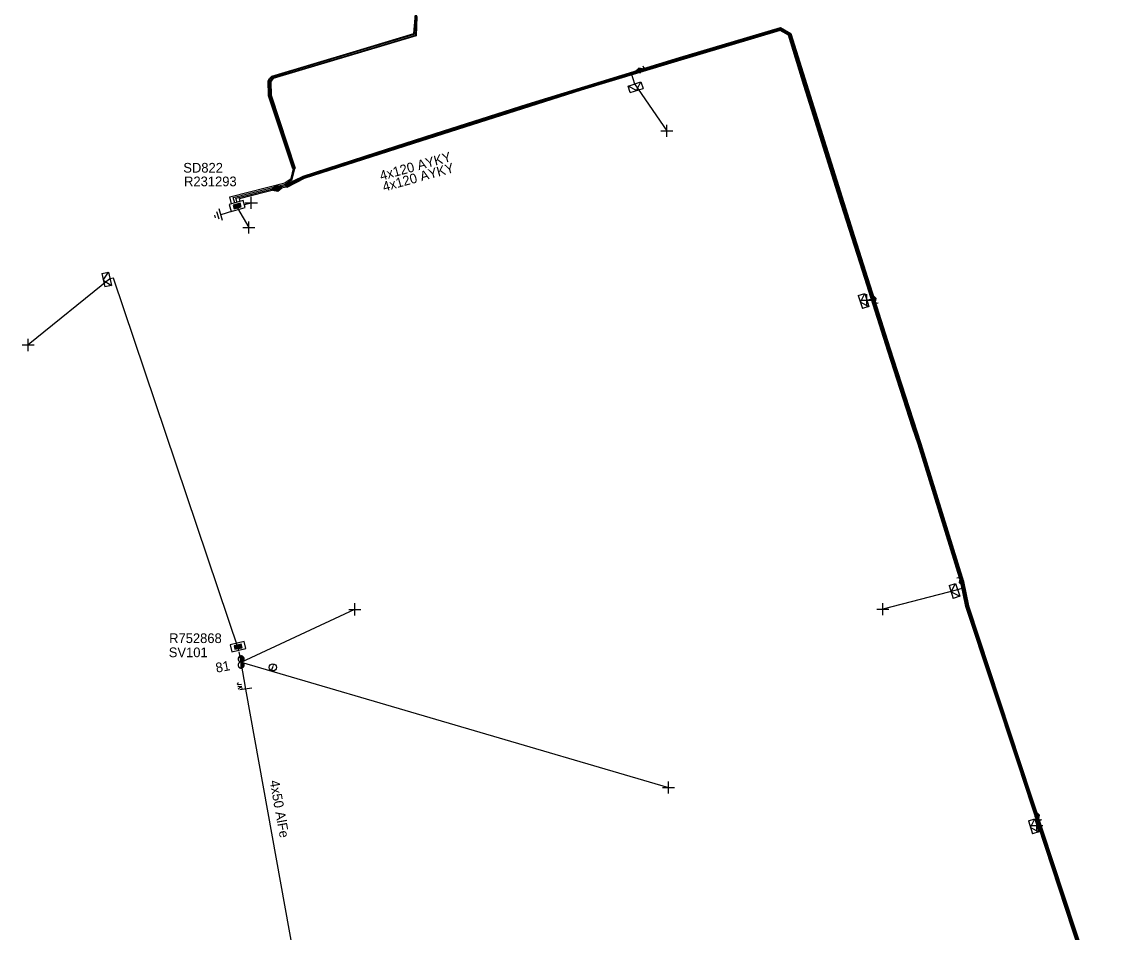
# Model space of a CAD drawing. Extents: x -544780 to -541582, y -1198995 to -1196551.
# Drawn here: x -542572.5 to -542458.9, y -1197986.1 to -1197892.1 of the extents above; entities that cross this region are included whole.
import ezdxf

# ---------------------------------------------------------------- set-up
doc = ezdxf.new("R2010")
doc.units = 0
for name, color, linetype in [('Vrstva 1', 7, 'Continuous'), ('Vrstva 10', 7, 'Continuous'), ('Vrstva 13', 7, 'Continuous'), ('Vrstva 14', 7, 'Continuous'), ('Vrstva 15', 7, 'Continuous'), ('Vrstva 18', 7, 'Continuous'), ('Vrstva 19', 7, 'Continuous'), ('Vrstva 2', 7, 'Continuous'), ('Vrstva 20', 7, 'Continuous'), ('Vrstva 28', 7, 'Continuous'), ('Vrstva 29', 7, 'Continuous'), ('Vrstva 30', 7, 'Continuous'), ('Vrstva 31', 7, 'Continuous'), ('Vrstva 34', 7, 'Continuous'), ('Vrstva 36', 7, 'Continuous'), ('Vrstva 4', 7, 'Continuous'), ('Vrstva 5', 7, 'Continuous'), ('Vrstva 52', 7, 'Continuous'), ('Vrstva 59', 7, 'Continuous'), ('Vrstva 6', 7, 'Continuous'), ('Vrstva 8', 7, 'Continuous'), ('Vrstva 9', 7, 'Continuous')]:
    doc.layers.add(name, color=color, linetype=linetype)

# ---------------------------------------------------------------- blocks, each defined once
blk = doc.blocks.new('NN450')
at = {"layer": 'Vrstva 2'}
for points in [[(0, 0), (0, 0.07), (-0.01, 0.13), (-0.03, 0.19), (-0.05, 0.25), (-0.08, 0.31), (-0.12, 0.37), (-0.16, 0.42), (-0.21, 0.46), (-0.26, 0.51), (-0.31, 0.54), (-0.37, 0.57), (-0.43, 0.59), (-0.5, 0.61), (-0.56, 0.62), (-0.63, 0.62), (-0.69, 0.62), (-0.75, 0.61), (-0.82, 0.59), (-0.88, 0.57), (-0.94, 0.54), (-0.99, 0.51), (-1.04, 0.46), (-1.09, 0.42), (-1.13, 0.37), (-1.17, 0.31), (-1.2, 0.25), (-1.22, 0.19), (-1.24, 0.13), (-1.25, 0.07), (-1.25, 0), (-1.25, -0.07), (-1.24, -0.13), (-1.22, -0.19), (-1.2, -0.25), (-1.17, -0.31), (-1.13, -0.37), (-1.09, -0.42), (-1.04, -0.46), (-0.99, -0.51), (-0.94, -0.54), (-0.88, -0.57), (-0.82, -0.59), (-0.75, -0.61), (-0.69, -0.62), (-0.62, -0.63), (-0.56, -0.62), (-0.5, -0.61), (-0.43, -0.59), (-0.37, -0.57), (-0.31, -0.54), (-0.26, -0.51), (-0.21, -0.46), (-0.16, -0.42), (-0.12, -0.37), (-0.08, -0.31), (-0.05, -0.25), (-0.03, -0.19), (-0.01, -0.13), (0, -0.07), (0, 0)], [(1.25, 0), (1.25, 0.07), (1.24, 0.13), (1.22, 0.19), (1.2, 0.25), (1.17, 0.31), (1.13, 0.37), (1.09, 0.42), (1.04, 0.46), (0.99, 0.51), (0.94, 0.54), (0.88, 0.57), (0.82, 0.59), (0.75, 0.61), (0.69, 0.62), (0.62, 0.62), (0.56, 0.62), (0.5, 0.61), (0.43, 0.59), (0.37, 0.57), (0.31, 0.54), (0.26, 0.51), (0.21, 0.46), (0.16, 0.42), (0.12, 0.37), (0.08, 0.31), (0.05, 0.25), (0.03, 0.19), (0.01, 0.13), (0, 0.07), (0, 0), (0, -0.07), (0.01, -0.13), (0.03, -0.19), (0.05, -0.25), (0.08, -0.31), (0.12, -0.37), (0.16, -0.42), (0.21, -0.46), (0.26, -0.51), (0.31, -0.54), (0.37, -0.57), (0.43, -0.59), (0.5, -0.61), (0.56, -0.62), (0.63, -0.63), (0.69, -0.62), (0.75, -0.61), (0.82, -0.59), (0.88, -0.57), (0.94, -0.54), (0.99, -0.51), (1.04, -0.46), (1.09, -0.42), (1.13, -0.37), (1.17, -0.31), (1.2, -0.25), (1.22, -0.19), (1.24, -0.13), (1.25, -0.07), (1.25, 0)], [(-1.25, 0), (1.25, 0)], [(-1.23, -0.16), (-0.02, -0.16)], [(-1.16, -0.32), (-0.09, -0.32)], [(-1.03, -0.47), (-0.22, -0.47)], [(0.02, -0.16), (1.23, -0.16)], [(0.09, -0.32), (1.16, -0.32)], [(0.22, -0.47), (1.03, -0.47)]]:
    blk.add_lwpolyline(points, dxfattribs=at)
blk = doc.blocks.new('NN840')
at = {"layer": 'Vrstva 15'}
for points in [[(0, 0.62), (0, -0.63)], [(-0.75, -0.71), (-0.75, -0.66)], [(-0.73, -0.76), (-0.75, -0.71)], [(-0.66, -0.8), (-0.73, -0.76)], [(-0.63, -0.8), (-0.66, -0.8)], [(-0.56, -0.76), (-0.63, -0.8)], [(-0.54, -0.71), (-0.56, -0.76)], [(-0.54, -0.38), (-0.54, -0.71)], [(-0.33, -0.38), (-0.33, -0.8)], [(-0.33, -0.64), (-0.13, -0.38)], [(-0.26, -0.56), (-0.09, -0.8)]]:
    blk.add_lwpolyline(points, dxfattribs=at)
blk = doc.blocks.new('NN770')
at = {"layer": 'Vrstva 10'}
for p, q in [((0, 0.19), (0, 0.26)), ((0, -0.28), (0, 0.11))]:
    blk.add_line(p, q, dxfattribs=at)
blk.add_circle((0, -0.01), 0.375, dxfattribs=at)
blk = doc.blocks.new('NN870')
at = {"layer": 'Vrstva 4'}
for points in [[(0, -0.25), (0.5, 0), (0, 0.25), (-0.5, 0), (0, -0.25)], [(0.37, 0), (0, 0.19), (-0.36, 0), (0, -0.19), (0.37, 0)], [(0.24, 0), (0, 0.12), (-0.25, 0), (0, -0.12), (0.24, 0)], [(0.12, 0), (0, 0.06), (-0.13, 0), (0, -0.06), (0.12, 0)]]:
    blk.add_lwpolyline(points, dxfattribs=at)
blk = doc.blocks.new('NN880')
at = {"layer": 'Vrstva 4'}
for points in [[(0, 0.25), (-0.5, 0)], [(0, 0.18), (-0.37, 0)], [(0, 0.12), (-0.25, 0)], [(0, 0.06), (-0.12, 0)], [(0.5, 0), (0, 0.25)], [(0.38, 0), (0, 0.18)], [(0.25, 0), (0, 0.12)], [(0.13, 0), (0, 0.06)], [(-0.57, -0.13), (-0.44, -0.13)], [(-0.5, 0), (0, -0.25)], [(-0.5, -0.13), (-0.5, -0.33)], [(-0.37, 0), (0, -0.19)], [(-0.25, 0), (0, -0.13)], [(-0.12, 0), (0, -0.06)], [(0, -0.25), (0.5, 0)], [(0, -0.19), (0.38, 0)], [(0, -0.13), (0.25, 0)], [(0, -0.06), (0.13, 0)]]:
    blk.add_lwpolyline(points, dxfattribs=at)
blk = doc.blocks.new('NN800')
at = {"layer": 'Vrstva 1'}
for points in [[(-0.44, 0.44), (0.44, -0.44)], [(-0.44, -0.44), (0.44, 0.44)]]:
    blk.add_lwpolyline(points, dxfattribs=at)
blk = doc.blocks.new('NN620')
at = {"layer": 'Vrstva 8'}
for points in [[(0.75, 0), (-0.75, 0)], [(-0.75, 0), (-0.75, -0.75)], [(0.75, -0.75), (0.75, 0)], [(-0.75, -0.75), (0.75, -0.75)], [(0.37, -0.18), (-0.38, -0.18)], [(-0.38, -0.18), (-0.38, -0.56)], [(-0.38, -0.56), (0.37, -0.56)], [(0.32, -0.23), (-0.33, -0.23)], [(-0.33, -0.23), (-0.33, -0.51)], [(-0.33, -0.51), (0.32, -0.51)], [(0.27, -0.27), (-0.28, -0.27)], [(-0.28, -0.27), (-0.28, -0.46)], [(-0.28, -0.46), (0.27, -0.46)], [(0.23, -0.32), (-0.23, -0.32)], [(-0.23, -0.32), (-0.23, -0.42)], [(-0.23, -0.42), (0.23, -0.42)], [(-0.19, -0.37), (0.19, -0.37)], [(0.23, -0.42), (0.23, -0.32)], [(0.27, -0.46), (0.27, -0.27)], [(0.32, -0.51), (0.32, -0.23)], [(0.37, -0.56), (0.37, -0.18)]]:
    blk.add_lwpolyline(points, dxfattribs=at)
blk = doc.blocks.new('NN630')
at = {"layer": 'Vrstva 9'}
for points in [[(0, -0.7), (-0.7, 0)], [(-0.7, -0.7), (-0.7, 0), (0.7, 0), (0.7, -0.7)], [(-0.7, -0.7), (0.7, -0.7)], [(0, -0.7), (0.7, 0)]]:
    blk.add_lwpolyline(points, dxfattribs=at)
blk = doc.blocks.new('NN810')
at = {"layer": 'Vrstva 14'}
for points in [[(0, -0.64), (0, -1.89)], [(0.63, -1.89), (-0.62, -1.89)], [(0.39, -2.2), (-0.4, -2.2)], [(0, -2.52), (-0.12, -2.52)], [(0.14, -2.52), (0, -2.52)]]:
    blk.add_lwpolyline(points, dxfattribs=at)

msp = doc.modelspace()

# ---------------------------------------------------------------- linework, layer by layer
at = {"layer": 'Vrstva 1'}
msp.add_lwpolyline([(-542533.47, -1198050.95), (-542538.27, -1198022.2), (-542543.98, -1197991.08), (-542549.39, -1197960.96), (-542549.89, -1197958.16)], dxfattribs=at)
at = {"layer": 'Vrstva 20'}
for points in [[(-542547.07, -1197899.65), (-542547.11, -1197898.16), (-542546.98, -1197897.92), (-542546.73, -1197897.66), (-542538.34, -1197895.14), (-542532.07, -1197893.27), (-542531.88, -1197891.25), (-542531.74, -1197891.49), (-542531.81, -1197893.49), (-542537.46, -1197895.17), (-542541.99, -1197896.53), (-542546.57, -1197897.9), (-542546.83, -1197898.22), (-542546.79, -1197899.65)], [(-542547.07, -1197899.68), (-542546.93, -1197899.64), (-542544.44, -1197907.19), (-542544.57, -1197907.24)], [(-542546.8, -1197899.62), (-542544.3, -1197907.17), (-542544.44, -1197907.22), (-542546.94, -1197899.66)]]:
    msp.add_lwpolyline(points, close=True, dxfattribs=at)
for points in [[(-542459.01, -1198000.65), (-542463.95, -1197985.78), (-542469.57, -1197968.68), (-542474.96, -1197952.39), (-542475.47, -1197949.87), (-542479.88, -1197935.63), (-542485.56, -1197917.99), (-542489.38, -1197905.98), (-542491.57, -1197898.91), (-542493.29, -1197893.33), (-542494.24, -1197892.79), (-542505.11, -1197896.06), (-542514.82, -1197898.97), (-542520.39, -1197900.74), (-542538.81, -1197906.63), (-542543.41, -1197908.1), (-542545.21, -1197908.98), (-542545.28, -1197908.84), (-542543.48, -1197907.98), (-542535.95, -1197905.56), (-542528.99, -1197903.32), (-542520.36, -1197900.57), (-542504.63, -1197895.75), (-542494.22, -1197892.64), (-542493.17, -1197893.24), (-542491.34, -1197899.08), (-542486.59, -1197914.22), (-542482.92, -1197925.72), (-542479.75, -1197935.59), (-542475.33, -1197949.84), (-542474.82, -1197952.35), (-542469.44, -1197968.64), (-542463.82, -1197985.74), (-542458.87, -1198000.62)], [(-542459.15, -1198000.68), (-542464.08, -1197985.82), (-542469.7, -1197968.72), (-542475.1, -1197952.43), (-542475.61, -1197949.91), (-542480.01, -1197935.67), (-542480.59, -1197933.97), (-542483.15, -1197926.05), (-542485.76, -1197917.8), (-542487.95, -1197910.91), (-542489.48, -1197906.09), (-542490.64, -1197902.34), (-542491.81, -1197898.62), (-542493.41, -1197893.42), (-542494.26, -1197892.94), (-542505.18, -1197896.22), (-542514.79, -1197899.1), (-542531.34, -1197904.38), (-542543.38, -1197908.24), (-542545.16, -1197909.16), (-542545.21, -1197908.98), (-542543.41, -1197908.1), (-542535.91, -1197905.69), (-542522.86, -1197901.53), (-542514.82, -1197898.97), (-542505, -1197896.01), (-542494.24, -1197892.79), (-542493.29, -1197893.33), (-542491.51, -1197899.09), (-542489.74, -1197904.8), (-542486.3, -1197915.57), (-542484.59, -1197920.99), (-542479.88, -1197935.63), (-542475.47, -1197949.87), (-542474.96, -1197952.39), (-542469.57, -1197968.68), (-542463.95, -1197985.78), (-542459.01, -1198000.65)]]:
    msp.add_lwpolyline(points, dxfattribs=at)
at = {"layer": 'Vrstva 5'}
for points in [[(-542550.87, -1197910.85), (-542551.06, -1197910.13), (-542545.38, -1197908.68), (-542544.74, -1197908.24), (-542544.5, -1197907.21), (-542547, -1197899.66), (-542547.04, -1197898.17), (-542546.93, -1197897.96), (-542546.69, -1197897.72), (-542538.12, -1197895.14), (-542532.01, -1197893.33), (-542531.85, -1197891.31)], [(-542550.55, -1197910.78), (-542550.7, -1197910.18), (-542545.32, -1197908.81), (-542544.62, -1197908.32), (-542544.36, -1197907.21), (-542546.86, -1197899.64), (-542546.9, -1197898.21), (-542546.81, -1197898.04), (-542546.61, -1197897.84), (-542538.56, -1197895.42), (-542531.87, -1197893.43), (-542531.77, -1197891.43)], [(-542550.31, -1197910.7), (-542550.43, -1197910.26), (-542546.2, -1197909.18), (-542545.3, -1197908.95), (-542543.45, -1197908.04), (-542535.93, -1197905.62), (-542514.85, -1197898.9), (-542508.78, -1197897.08), (-542494.23, -1197892.71), (-542493.23, -1197893.28), (-542489.81, -1197904.32), (-542485.45, -1197917.97), (-542484.59, -1197920.68), (-542482.33, -1197927.83), (-542479.81, -1197935.61), (-542475.4, -1197949.85), (-542474.89, -1197952.37), (-542469.5, -1197968.66), (-542467.73, -1197974.04), (-542463.88, -1197985.76), (-542458.94, -1198000.64)], [(-542550, -1197910.61), (-542550.05, -1197910.3), (-542546.17, -1197909.31), (-542545.27, -1197909.08), (-542543.41, -1197908.18), (-542535.89, -1197905.76), (-542514.81, -1197899.04), (-542494.25, -1197892.87), (-542493.35, -1197893.38), (-542491.65, -1197898.81), (-542489.95, -1197904.36), (-542485.81, -1197917.39), (-542482.43, -1197927.92), (-542479.95, -1197935.65), (-542475.54, -1197949.89), (-542475.03, -1197952.41), (-542469.64, -1197968.7), (-542464.02, -1197985.8), (-542459.08, -1198000.66)], [(-542549.89, -1197958.16), (-542550.09, -1197957.11)]]:
    msp.add_lwpolyline(points, dxfattribs=at)
at = {"layer": 'Vrstva 52'}
for points in [[(-542508.78, -1197897.08), (-542509.63, -1197897.34), (-542509.29, -1197898.47)], [(-542550.13, -1197956.94), (-542563.05, -1197918.51), (-542563.43, -1197918.59)], [(-542484.59, -1197920.68), (-542485.31, -1197920.78)], [(-542475.54, -1197949.89), (-542475.41, -1197950.54), (-542475.94, -1197950.71)], [(-542467.73, -1197974.04), (-542467.44, -1197974.93), (-542467.75, -1197975.03)]]:
    msp.add_lwpolyline(points, dxfattribs=at)
at = {"layer": 'Vrstva 59'}
for points in [[(-542509.29, -1197898.47), (-542505.95, -1197903.32)], [(-542549.56, -1197910.91), (-542548.84, -1197910.73)], [(-542550.27, -1197911.29), (-542549.1, -1197913.3)], [(-542563.43, -1197918.59), (-542571.88, -1197925.42)], [(-542475.94, -1197950.71), (-542483.66, -1197952.71)], [(-542549.89, -1197958.16), (-542538.15, -1197952.71)], [(-542549.89, -1197958.16), (-542505.79, -1197971.12)]]:
    msp.add_lwpolyline(points, dxfattribs=at)

# ---------------------------------------------------------------- block references
at = {"layer": 'Vrstva 13', "xscale": 0.5, "yscale": 0.5000000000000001, "rotation": 89.75013189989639}
msp.add_blockref('NN450', (-542549.89, -1197958.16), dxfattribs=at)
at = {"layer": 'Vrstva 15', "rotation": -73.78442499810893}
msp.add_blockref('NN810', (-542550.16, -1197911.44), dxfattribs=at)
at = {"layer": 'Vrstva 18', "rotation": -82.07116116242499}
msp.add_blockref('NN840', (-542549.39, -1197960.95), dxfattribs=at)
at = {"layer": 'Vrstva 19'}
for name, p, rotation in [('NN880', (-542508.78, -1197897.08), -163.28603891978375), ('NN870', (-542546.2, -1197909.18), 14.306505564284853), ('NN870', (-542546.16, -1197909.31), 14.303769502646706), ('NN880', (-542484.59, -1197920.68), 107.58118334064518), ('NN880', (-542475.54, -1197949.89), -72.79551109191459), ('NN880', (-542467.73, -1197974.04), 108.19336671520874)]:
    msp.add_blockref(name, p, dxfattribs=dict(at, rotation=rotation))
at = {"layer": 'Vrstva 28'}
for p, rotation in [((-542550.4, -1197910.72), 16.215575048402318), ((-542550.13, -1197956.94), -167.11887560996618)]:
    msp.add_blockref('NN620', p, dxfattribs=dict(at, rotation=rotation))
at = {"layer": 'Vrstva 31'}
for p, rotation in [((-542509.29, -1197898.47), 17.54818604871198), ((-542563.43, -1197918.59), -78.14699448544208), ((-542485.31, -1197920.78), -72.44088054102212), ((-542475.94, -1197950.71), -72.023408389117), ((-542467.75, -1197975.03), -72.45776392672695)]:
    msp.add_blockref('NN630', p, dxfattribs=dict(at, rotation=rotation))
at = {"layer": 'Vrstva 34', "rotation": 45}
for p in [(-542505.95, -1197903.32), (-542548.84, -1197910.73), (-542549.1, -1197913.3), (-542485.31, -1197920.78), (-542571.88, -1197925.42), (-542538.15, -1197952.72), (-542483.66, -1197952.71), (-542505.79, -1197971.12), (-542467.75, -1197975.03)]:
    msp.add_blockref('NN800', p, dxfattribs=at)
at = {"layer": 'Vrstva 36', "rotation": -18.70401939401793}
msp.add_blockref('NN770', (-542546.62, -1197958.7), dxfattribs=at)

# ---------------------------------------------------------------- texts
at = {"layer": 'Vrstva 14'}
msp.add_text('81', height=1, rotation=11.106, dxfattribs=at).set_placement((-542552.42, -1197959.27))
at = {"layer": 'Vrstva 2'}
msp.add_text('4x50 AlFe', height=1, rotation=280.186, dxfattribs=at).set_placement((-542546.95, -1197970.45))
at = {"layer": 'Vrstva 29'}
for s, p in [('R231293', (-542555.78, -1197909.03)), ('R752868', (-542557.32, -1197956.2))]:
    msp.add_text(s, height=1, dxfattribs=at).set_placement(p)
at = {"layer": 'Vrstva 30'}
for s, p in [('SD822', (-542555.86, -1197907.62)), ('SV101', (-542557.36, -1197957.66))]:
    msp.add_text(s, height=1, dxfattribs=at).set_placement(p)
at = {"layer": 'Vrstva 6'}
for rotation, p in [(15.527, (-542535.43, -1197908.45)), (15.528, (-542535.14, -1197909.59))]:
    msp.add_text('4x120 AYKY', height=1, rotation=rotation, dxfattribs=at).set_placement(p)

doc.saveas('drawing.dxf')
